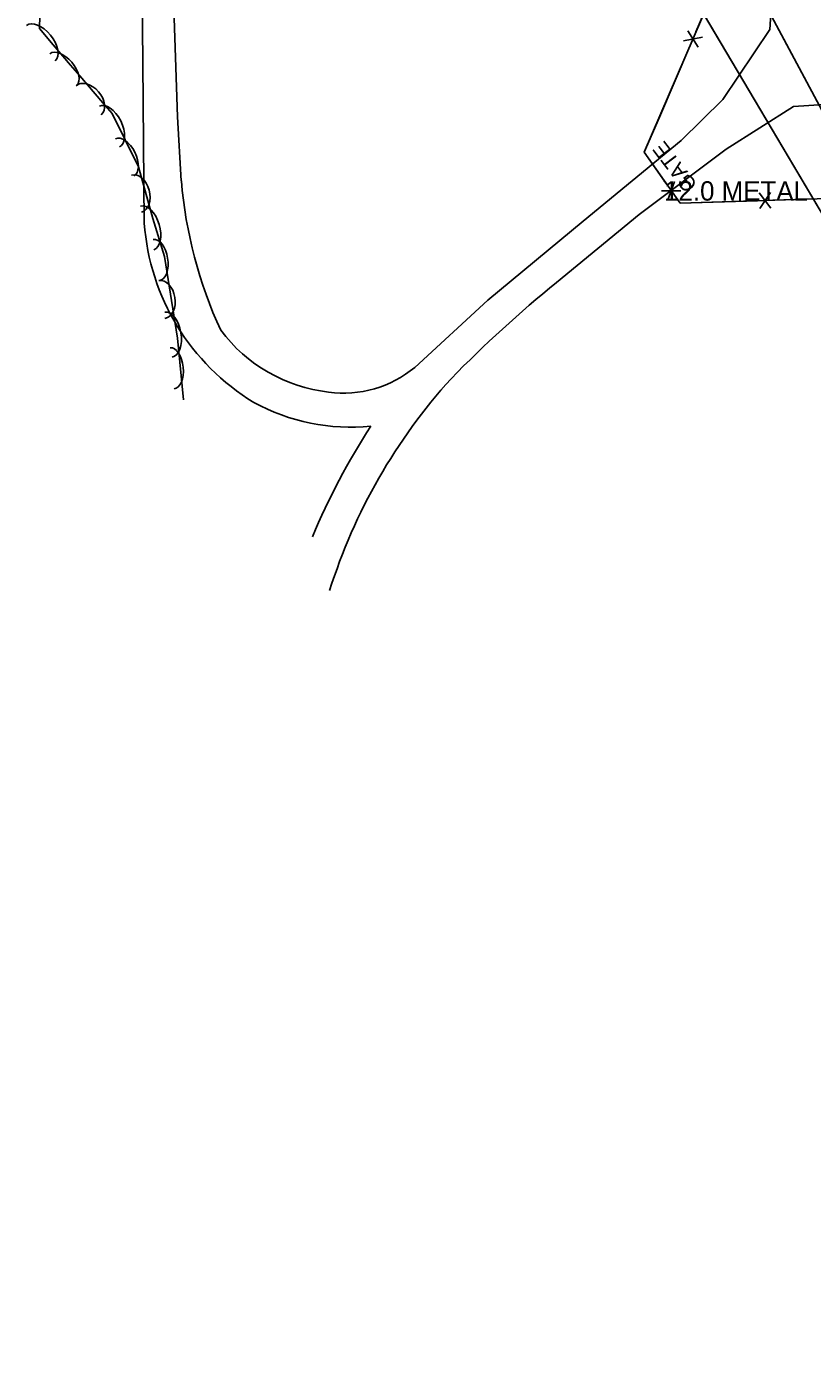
# Model space of a CAD drawing. Extents: x 954793 to 988390, y 1867850 to 1924428.
# Drawn here: x 956342.9 to 956545.9, y 1921470.5 to 1921813.6 of the extents above; entities that cross this region are included whole.
import ezdxf

# ---------------------------------------------------------------- set-up
doc = ezdxf.new("R2010")
doc.units = 0
for name, color, linetype in [('S_DRIVEWAY', 7, 'Continuous'), ('S_FENCE', 7, 'Continuous'), ('S_GATE_ANNOT', 7, 'Continuous'), ('S_MSC_PT_SYM', 7, 'Continuous'), ('S_TREE', 7, 'Continuous'), ('S_UNDERGROUND_CABLE', 7, 'Continuous'), ('S_WATER_UTILITIES', 7, 'Continuous')]:
    doc.layers.add(name, color=color, linetype=linetype)

msp = doc.modelspace()

# ---------------------------------------------------------------- linework, layer by layer
at = {"layer": 'S_DRIVEWAY'}
for points in [[(956373.33, 1921762.85), (956372.91, 1921804.36), (956372.64, 1921839.59), (956369.43, 1921878.11), (956376.45, 1921878.8), (956380.67, 1921826.15), (956381.94, 1921790.27), (956382.89, 1921773.76)], [(956443.2, 1921725.64), (956462.03, 1921743.01), (956486.67, 1921763.38), (956512, 1921784.18), (956522.74, 1921794.8), (956534.84, 1921812.88), (956537.15, 1921848.83)], [(956479.76, 1921747.58), (956501.15, 1921765.12), (956523.57, 1921781.96), (956540.96, 1921792.99), (956558.08, 1921794.13)]]:
    msp.add_lwpolyline(points, dxfattribs=at)
for centre, major_axis, ratio, start_param, end_param in [((956498.18, 1921783.57), (-86.82, -76.5), 0.999731, 5.645624, 5.992045), ((956432.26, 1921767.11), (-45.84, -37.3), 0.999707, 5.672138, 6.625288), ((956665.09, 1921515.88), (-219.57, -218.15), 0.958155, 4.609357, 4.728548), ((956425.56, 1921759.63), (39.85, -8.19), 0.998627, 3.989524, 4.800689), ((956424.84, 1921747.71), (25.35, 13.51), 0.999496, 4.085995, 4.916466), ((956561.21, 1921624.04), (-52.1, -137.36), 0.998991, 4.338099, 4.770751), ((956426.47, 1921761.79), (42.51, -29.25), 0.999671, 4.811645, 5.419007), ((956586.03, 1921610.75), (-110.97, -146.54), 0.998981, 4.786354, 4.96256)]:
    msp.add_ellipse(centre, major_axis=major_axis, ratio=ratio, start_param=start_param, end_param=end_param, dxfattribs=at)
at = {"layer": 'S_FENCE'}
for p, q in [((956517.44, 1921810.89), (956512.55, 1921809.89)), ((956513.68, 1921812.52), (956516.31, 1921808.26)), ((956510.25, 1921773.59), (956508.55, 1921768.89)), ((956506.91, 1921771.24), (956511.89, 1921771.24)), ((956532.13, 1921770.72), (956535.13, 1921766.71)), ((956532.27, 1921766.62), (956535, 1921770.81))]:
    msp.add_line(p, q, dxfattribs=at)
for points in [[(956523.65, 1921830.56), (956502.44, 1921781.15), (956511.66, 1921768.02)], [(956523.65, 1921830.56), (956515.78, 1921812.22)], [(956514.21, 1921808.55), (956506.34, 1921790.22)], [(956506.34, 1921790.22), (956502.44, 1921781.15), (956508.25, 1921772.88)], [(956510.55, 1921769.6), (956511.66, 1921768.02)], [(956511.66, 1921768.02), (956557.89, 1921769.49), (956603.25, 1921696.66)], [(956535.63, 1921768.78), (956555.6, 1921769.41)], [(956511.66, 1921768.02), (956531.63, 1921768.65)]]:
    msp.add_lwpolyline(points, dxfattribs=at)
at = {"layer": 'S_MSC_PT_SYM'}
msp.add_lwpolyline([(956507.55, 1921773.68), (956507.55, 1921773.73), (956507.55, 1921773.68), (956507.5, 1921773.68), (956507.55, 1921773.68), (956507.55, 1921773.63), (956507.55, 1921773.68), (956507.6, 1921773.68)], close=True, dxfattribs=at)
msp.add_lwpolyline([(956507.55, 1921773.68), (956507.55, 1921773.73), (956507.55, 1921773.68), (956507.5, 1921773.68), (956507.55, 1921773.68), (956507.55, 1921773.63), (956507.55, 1921773.68), (956507.6, 1921773.68)], close=True, dxfattribs=at)
msp.add_lwpolyline([(956507.55, 1921773.68), (956507.55, 1921773.73), (956507.55, 1921773.68), (956507.5, 1921773.68), (956507.55, 1921773.68), (956507.55, 1921773.63), (956507.55, 1921773.68), (956507.6, 1921773.68)], dxfattribs=at)
at = {"layer": 'S_TREE'}
msp.add_lwpolyline([(956346.41, 1921819.86), (956346.28, 1921813.15), (956349.76, 1921808.86), (956354.24, 1921803.63), (956356.67, 1921800.89), (956362.65, 1921793.94), (956365.06, 1921791.14), (956371.86, 1921777.42), (956375.57, 1921764.03), (956378.51, 1921754.24), (956381.89, 1921733.15), (956383.41, 1921717.21)], dxfattribs=at)
for centre, major_axis, ratio in [((956346.63, 1921809.35), (-3.7, 4.56), 0.55008), ((956352.38, 1921802.53), (-3.48, 4.06), 0.540699), ((956358.95, 1921794.59), (-3.23, 3.76), 0.685311), ((956364.34, 1921787.81), (-2.61, 5.26), 0.55008), ((956368.28, 1921779.87), (-2.38, 4.79), 0.540699), ((956371.31, 1921770.5), (-1.32, 4.78), 0.685311), ((956374.08, 1921761.62), (-1.69, 5.62), 0.55008), ((956376.5, 1921753.38), (-0.85, 5.28), 0.540699), ((956377.87, 1921743.17), (-0.78, 4.89), 0.685311), ((956379.6, 1921734.07), (-0.93, 5.79), 0.55008), ((956380.5, 1921725.38), (-0.51, 5.32), 0.540699)]:
    msp.add_ellipse(centre, major_axis=major_axis, ratio=ratio, start_param=3.141593, end_param=6.283185, dxfattribs=at)
at = {"layer": 'S_UNDERGROUND_CABLE'}
msp.add_line((956550.99, 1921787.02), (956522.91, 1921839.53), dxfattribs=at)
msp.add_lwpolyline([(957186.11, 1920753.16), (957145.96, 1920818.19), (957095.99, 1920899.93), (957080.09, 1920926.2), (957059.33, 1920960.93), (957022.08, 1921033.39), (956975.83, 1921107.98), (956939.55, 1921163.09), (956918.31, 1921199.2), (956888.88, 1921247.87), (956871.17, 1921266.78), (956835.65, 1921321.74), (956793.83, 1921390.47), (956758.29, 1921449.86), (956720.72, 1921508.52), (956677.23, 1921583.76), (956627.6, 1921662.3), (956602.65, 1921703.7), (956578.03, 1921744.05), (956566.86, 1921764.24), (956550.99, 1921787.02), (956522.91, 1921839.53)], dxfattribs=at)
msp.add_lwpolyline([(957186.11, 1920753.16), (957145.96, 1920818.19), (957095.99, 1920899.93), (957080.09, 1920926.2), (957059.33, 1920960.93), (957022.08, 1921033.39), (956975.83, 1921107.98), (956939.55, 1921163.09), (956918.31, 1921199.2), (956888.88, 1921247.87), (956871.17, 1921266.78), (956835.65, 1921321.74), (956793.83, 1921390.47), (956758.29, 1921449.86), (956720.72, 1921508.52), (956677.23, 1921583.76), (956627.6, 1921662.3), (956602.65, 1921703.7), (956578.03, 1921744.05), (956566.86, 1921764.24), (956550.99, 1921787.02), (956522.91, 1921839.53)], dxfattribs=at)
at = {"layer": 'S_WATER_UTILITIES'}
msp.add_line((956559.35, 1921746.64), (956513.09, 1921824.81), dxfattribs=at)
msp.add_lwpolyline([(957152.14, 1920779.34), (957118.83, 1920831.55), (957085.79, 1920885.1), (957054.52, 1920938.18), (957028.75, 1920979.22), (957006.56, 1921017.54), (956963.81, 1921088.5), (956921.49, 1921150.77), (956860.54, 1921248), (956823.27, 1921311.11), (956788.41, 1921370.78), (956758.62, 1921419.53), (956712.72, 1921496.52), (956664.99, 1921574.52), (956642.42, 1921611.66), (956593.23, 1921693.43), (956559.35, 1921746.64), (956513.09, 1921824.81)], dxfattribs=at)
msp.add_lwpolyline([(957152.14, 1920779.34), (957118.83, 1920831.55), (957085.79, 1920885.1), (957054.52, 1920938.18), (957028.75, 1920979.22), (957006.56, 1921017.54), (956963.81, 1921088.5), (956921.49, 1921150.77), (956860.54, 1921248), (956823.27, 1921311.11), (956788.41, 1921370.78), (956758.62, 1921419.53), (956712.72, 1921496.52), (956664.99, 1921574.52), (956642.42, 1921611.66), (956593.23, 1921693.43), (956559.35, 1921746.64), (956513.09, 1921824.81)], dxfattribs=at)

# ---------------------------------------------------------------- texts
at = {"layer": 'S_GATE_ANNOT'}
msp.add_text('GATE', height=4, rotation=127.2688, dxfattribs=at).set_placement((956516.32, 1921772.77))
msp.add_text('12.0 METAL', height=5, dxfattribs=at).set_placement((956507.55, 1921768.68))

doc.saveas('drawing.dxf')
